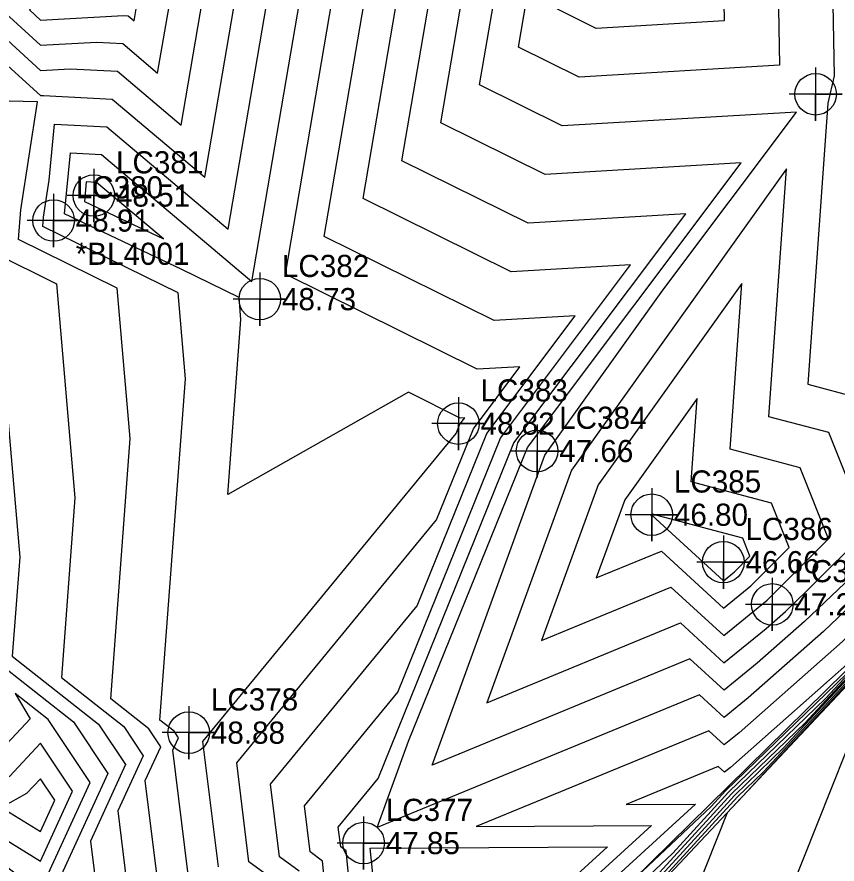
# Model space of a CAD drawing. Extents: x 2188792 to 2191981, y 386090 to 389710.
# Drawn here: x 2190577.5 to 2190670, y 388423.9 to 388519.5 of the extents above; entities that cross this region are included whole.
import ezdxf

# ---------------------------------------------------------------- set-up
doc = ezdxf.new("R2010")
doc.units = 0
for name, color, linetype in [('DTM Contours Major', 7, 'Continuous'), ('DTM Contours Minor', 7, 'Continuous'), ('Exist DTM Breakline', 7, 'Continuous'), ('Exist DTM Breakline Underwater', 7, 'Continuous'), ('Exist DTM QL2 LIDAR Elevation Point', 7, 'Continuous'), ('Exist DTM Regular Point Underwater CELL', 7, 'Continuous'), ('Exist DTM Regular Point Underwater Cogo Comment', 7, 'Continuous'), ('Exist DTM Regular Point Underwater Cogo Elevation', 7, 'Continuous'), ('Exist DTM Regular Point Underwater Cogo Number', 7, 'Continuous')]:
    doc.layers.add(name, color=color, linetype=linetype)

msp = doc.modelspace()

# ---------------------------------------------------------------- linework, layer by layer
at = {"layer": 'DTM Contours Major'}
for points in [[(2190615.612, 388415.825), (2190614.644, 388425.349), (2190614.038, 388425.793), (2190613.761, 388428.027), (2190618.274, 388433.516), (2190633.583, 388471.376), (2190652.98, 388497.223), (2190635.199, 388496.169), (2190620.948, 388503.231), (2190624.648, 388524.947)], [(2190681.805, 388524.783), (2190676.852, 388503.933), (2190675.537, 388485.332), (2190678.813, 388484.461), (2190686.792, 388464.456), (2190683.94, 388461.61), (2190670.667, 388448.971), (2190659.018, 388438.677), (2190657.325, 388437.298), (2190655.579, 388438.897), (2190629.322, 388428.078), (2190649.117, 388428.193), (2190632.97, 388413.45)], [(2190753.173, 388524.611), (2190744.564, 388514.235), (2190743.493, 388513.013), (2190730.276, 388499.234), (2190726.347, 388494.639), (2190709.9, 388477.28), (2190702.537, 388471.15), (2190696.934, 388466.563), (2190685.466, 388457.044), (2190673.765, 388447.445), (2190664.06, 388437), (2190658.474, 388431.603), (2190642.824, 388414.506)], [(2190596.784, 388422.964), (2190595.08, 388436.686), (2190595.725, 388438.093), (2190595.231, 388438.835), (2190593.644, 388440.084), (2190596.537, 388478.603), (2190595.698, 388488.305), (2190580.426, 388495.816), (2190580.516, 388496.845), (2190581.15, 388501.042), (2190581.751, 388507.359), (2190587.655, 388507.051), (2190601.347, 388495.49), (2190605.932, 388522.397)], [(2190660.317, 388455.243), (2190664.647, 388459.563), (2190662.642, 388464.59), (2190653.588, 388466.997), (2190654.254, 388476.411), (2190646.082, 388464.973), (2190642.87, 388456.135), (2190650.222, 388459.165), (2190657.243, 388452.739), (2190660.317, 388455.243)], [(2190581.04, 388440.16), (2190577.308, 388443.096), (2190579.004, 388440.241), (2190574.725, 388435.678), (2190570.162, 388433.153), (2190567.156, 388433.246), (2190567.704, 388430.24), (2190570.162, 388428.293), (2190578.57, 388421.833), (2190580.163, 388420.853), (2190585.761, 388433.065), (2190581.04, 388440.16)]]:
    msp.add_lwpolyline(points, dxfattribs=at)
at = {"layer": 'DTM Contours Minor'}
for points in [[(2190615.207, 388553.766), (2190615.343, 388557.133), (2190618.606, 388560.345), (2190625.172, 388553.595), (2190628.206, 388556.741), (2190649.267, 388558.09), (2190655.337, 388542.278), (2190663.208, 388533.188), (2190663.568, 388513.994), (2190640.947, 388512.653), (2190634.101, 388516.045), (2190635.878, 388526.477), (2190637.481, 388530.246), (2190619.225, 388544.547), (2190621.788, 388547.629), (2190615.207, 388553.766)], [(2190615.687, 388554.1), (2190615.799, 388556.858), (2190618.471, 388559.49), (2190625.604, 388552.157), (2190628.033, 388554.676), (2190644.899, 388555.756), (2190652.064, 388537.091), (2190657.097, 388531.278), (2190657.327, 388519.005), (2190642.862, 388518.147), (2190638.485, 388520.317), (2190639.621, 388526.987), (2190640.646, 388529.397), (2190620.842, 388544.911), (2190622.894, 388547.38), (2190615.687, 388554.1)], [(2190576.475, 388513.935), (2190580.163, 388510.57), (2190580.502, 388510.588), (2190588.25, 388510.184), (2190598.692, 388501.367), (2190602.189, 388521.887), (2190608.993, 388537.884), (2190604.674, 388541.267), (2190611.831, 388549.876), (2190610.888, 388550.755)], [(2190675.429, 388537.007), (2190675.77, 388518.801), (2190672.926, 388506.827), (2190671.147, 388481.665), (2190675.579, 388480.487), (2190682.363, 388463.477), (2190678.198, 388459.321), (2190668.519, 388450.104), (2190660.025, 388442.598), (2190657.309, 388440.386), (2190654.507, 388442.95), (2190618.17, 388427.977), (2190621.705, 388437.705), (2190635.106, 388470.845), (2190659.217, 388502.974), (2190637.115, 388501.664), (2190625.332, 388507.503), (2190628.392, 388525.457)], [(2190693.873, 388536.747), (2190684.704, 388498.145), (2190684.317, 388492.666), (2190685.281, 388492.409), (2190695.651, 388466.413), (2190695.425, 388466.187), (2190692.519, 388463.421), (2190673.264, 388447.624), (2190671.107, 388445.302), (2190657.468, 388432.125), (2190655.857, 388430.365), (2190646.78, 388421.798)], [(2190669.319, 388535.097), (2190669.736, 388512.819), (2190669, 388509.721), (2190666.758, 388477.998), (2190672.345, 388476.512), (2190677.934, 388462.499), (2190672.456, 388457.032), (2190666.371, 388451.238), (2190661.031, 388446.519), (2190657.292, 388443.474), (2190653.436, 388447.004), (2190624.345, 388435.017), (2190637.056, 388469.987), (2190650.379, 388488.637), (2190665.453, 388508.725), (2190639.031, 388507.158), (2190629.717, 388511.774), (2190632.135, 388525.967)], [(2190590.959, 388520.357), (2190595.182, 388530.285), (2190590.164, 388523.071), (2190584.425, 388524.512), (2190580.163, 388522.104), (2190578.911, 388520.249), (2190580.163, 388519.106), (2190589.524, 388519.61), (2190590.037, 388519.583), (2190590.728, 388519), (2190590.959, 388520.357)], [(2190687.839, 388530.765), (2190680.778, 388501.039), (2190679.927, 388488.999), (2190682.047, 388488.435), (2190691.221, 388465.434), (2190689.682, 388463.899), (2190672.815, 388447.837), (2190658.012, 388434.756), (2190657.342, 388434.21), (2190656.65, 388434.843), (2190646.251, 388430.558), (2190654.091, 388430.603), (2190634.238, 388412.477)], [(2190755.524, 388526.127), (2190747.633, 388516.616), (2190744.915, 388513.644), (2190731.333, 388499.469), (2190730.805, 388498.81), (2190729.15, 388496.746), (2190710.017, 388477.116), (2190709.864, 388476.91), (2190708.198, 388475.753), (2190699.248, 388468.3), (2190697.119, 388466.556), (2190681.595, 388453.672), (2190673.932, 388447.385), (2190661.711, 388434.233), (2190658.809, 388431.429), (2190639.209, 388410.018)], [(2190612.896, 388415.397), (2190612.002, 388424.191), (2190610.587, 388425.227), (2190609.94, 388430.439), (2190620.471, 388443.247), (2190632.06, 388471.907), (2190646.743, 388491.473), (2190633.284, 388490.675), (2190616.564, 388498.96), (2190620.905, 388524.437)], [(2190661.909, 388413.553), (2190666.214, 388424.362), (2190674.303, 388444.668), (2190674.602, 388447.049), (2190696.007, 388459.925), (2190700.309, 388465.105), (2190708.972, 388471.122), (2190712.317, 388475.66), (2190722.828, 388486.443), (2190732.11, 388498.02), (2190735.072, 388501.714), (2190745.343, 388512.433), (2190756.2, 388524.306)], [(2190606.718, 388421.876), (2190603.685, 388424.096), (2190602.299, 388435.264), (2190624.866, 388462.709), (2190629.014, 388472.968), (2190634.27, 388479.971), (2190629.452, 388479.686), (2190607.796, 388490.418), (2190613.419, 388523.417)], [(2190609.36, 388423.033), (2190607.136, 388424.662), (2190606.119, 388432.852), (2190622.669, 388452.978), (2190630.537, 388472.437), (2190640.507, 388485.722), (2190631.368, 388485.18), (2190612.18, 388494.689), (2190617.162, 388523.927)], [(2190600.234, 388423.53), (2190598.478, 388437.676), (2190627.063, 388472.44), (2190627.491, 388473.498), (2190628.033, 388474.221), (2190627.536, 388474.191), (2190621.671, 388477.098), (2190601.293, 388465.548), (2190602.778, 388485.313), (2190602.564, 388487.783), (2190596.094, 388490.965), (2190582.89, 388497.252), (2190583.541, 388504.101), (2190587.059, 388503.917), (2190604.002, 388489.612), (2190609.675, 388522.907)], [(2190750.823, 388523.095), (2190743.939, 388514.8), (2190739.641, 388509.895), (2190729.842, 388499.679), (2190718.971, 388486.968), (2190709.891, 388477.385), (2190705.827, 388474), (2190696.75, 388466.57), (2190689.337, 388460.417), (2190673.598, 388447.505), (2190666.409, 388439.768), (2190658.138, 388431.777), (2190647.168, 388419.793)], [(2190748.472, 388521.58), (2190743.314, 388515.364), (2190735.788, 388506.777), (2190729.408, 388500.125), (2190711.596, 388479.297), (2190709.883, 388477.489), (2190709.116, 388476.851), (2190696.566, 388466.576), (2190693.208, 388463.789), (2190673.431, 388447.564), (2190668.758, 388442.535), (2190657.803, 388431.951), (2190651.513, 388425.079), (2190636.429, 388410.843)], [(2190572.676, 388520.249), (2190580.163, 388513.415), (2190583.51, 388513.595), (2190588.846, 388513.317), (2190596.038, 388507.245), (2190598.445, 388521.377)], [(2190575.793, 388520.249), (2190580.163, 388516.261), (2190586.517, 388516.603), (2190589.441, 388516.45), (2190593.383, 388513.122), (2190594.702, 388520.867)], [(2190650.447, 388411.504), (2190657.675, 388429.651), (2190659.144, 388431.256), (2190659.362, 388431.466), (2190674.099, 388447.326), (2190677.723, 388450.299), (2190690.307, 388460.743), (2190696.89, 388464.703), (2190698.09, 388466.149), (2190709.418, 388474.016), (2190711.167, 388476.388), (2190725.989, 388491.595), (2190731.457, 388498.415), (2190733.202, 388500.591), (2190745.129, 388513.038), (2190751.917, 388520.461)], [(2190593.333, 388422.399), (2190591.983, 388433.271), (2190593.732, 388437.087), (2190592.393, 388439.1), (2190588.088, 388442.487), (2190590.297, 388471.893), (2190588.831, 388488.827), (2190577.666, 388494.319), (2190577.961, 388497.684), (2190579.806, 388509.891), (2190570.162, 388510.096)], [(2190657.276, 388446.562), (2190662.037, 388450.44), (2190664.223, 388452.372), (2190666.713, 388454.744), (2190673.505, 388461.52), (2190669.11, 388472.538), (2190662.368, 388474.331), (2190664.345, 388502.303), (2190640.065, 388468.316), (2190630.52, 388442.056), (2190652.365, 388451.057), (2190657.276, 388446.562)], [(2190594.024, 388494.401), (2190586.464, 388500.784), (2190585.331, 388500.843), (2190585.122, 388498.639), (2190594.024, 388494.401)], [(2190574.906, 388492.821), (2190581.965, 388489.349), (2190584.056, 388465.183), (2190582.532, 388444.891), (2190589.555, 388439.365), (2190591.74, 388436.082), (2190588.886, 388429.857), (2190589.882, 388421.833)], [(2190575.099, 388489.871), (2190577.816, 388458.472), (2190576.976, 388447.294), (2190586.716, 388439.63), (2190589.747, 388435.076), (2190585.789, 388426.442), (2190586.431, 388421.267), (2190593.507, 388416.086), (2190593.881, 388412.4), (2190587.33, 388388.733), (2190584.456, 388379.409), (2190574.424, 388369.241)], [(2190662.166, 388453.647), (2190669.076, 388460.541), (2190665.876, 388468.564), (2190657.978, 388470.664), (2190659.3, 388489.357), (2190643.073, 388466.644), (2190636.695, 388449.096), (2190651.293, 388455.111), (2190657.259, 388449.651), (2190662.166, 388453.647)], [(2190658.469, 388456.839), (2190660.218, 388458.584), (2190659.408, 388460.615), (2190649.199, 388463.33), (2190649.208, 388463.465), (2190649.091, 388463.301), (2190649.045, 388463.175), (2190649.151, 388463.218), (2190657.226, 388455.827), (2190658.469, 388456.839)], [(2190571.42, 388449.698), (2190583.878, 388439.895), (2190587.754, 388434.071), (2190582.691, 388423.027), (2190582.98, 388420.701), (2190590.865, 388414.928), (2190591.165, 388411.972), (2190585.91, 388392.991), (2190582.308, 388381.303), (2190569.733, 388368.558)], [(2190583.769, 388432.06), (2190580.163, 388437.478), (2190576.66, 388433.743), (2190570.333, 388430.24), (2190580.163, 388424.194), (2190583.769, 388432.06)], [(2190581.776, 388431.054), (2190580.163, 388433.478), (2190578.596, 388431.807), (2190575.765, 388430.24), (2190580.163, 388427.536), (2190581.776, 388431.054)], [(2190617.376, 388425.626), (2190644.143, 388425.782), (2190631.702, 388414.423), (2190613.999, 388396.157), (2190613.672, 388399.432), (2190618.328, 388416.253), (2190617.376, 388425.626)]]:
    msp.add_lwpolyline(points, dxfattribs=at)
at = {"layer": 'Exist DTM Breakline'}
msp.add_lwpolyline([(2190638.618, 388409.389), (2190674.249, 388447.272), (2190709.907, 388477.186), (2190744.772, 388514.048)], dxfattribs=at)
at = {"layer": 'Exist DTM Breakline Underwater'}
msp.add_lwpolyline([(2190635.952, 388411.161), (2190673.121, 388447.675), (2190709.881, 388477.513), (2190741.446, 388517.05), (2190777.128, 388553.237)], dxfattribs=at)
at = {"layer": 'Exist DTM QL2 LIDAR Elevation Point'}
for p, q in [((2190580.163, 388510.248), (2190580.163, 388510.248)), ((2190580.163, 388440.241), (2190580.163, 388440.241)), ((2190580.163, 388430.24), (2190580.163, 388430.24))]:
    msp.add_line(p, q, dxfattribs=at)
at = {"layer": 'Exist DTM Regular Point Underwater CELL'}
for points in [[(2190667.63, 388513.731), (2190667.63, 388507.731), (2190667.63, 388510.731), (2190670.63, 388510.731), (2190664.63, 388510.731)], [(2190586.181, 388502.298), (2190586.181, 388496.298), (2190586.181, 388499.298), (2190589.181, 388499.298), (2190583.181, 388499.298)], [(2190581.64, 388499.475), (2190581.64, 388493.475), (2190581.64, 388496.475), (2190584.64, 388496.475), (2190578.64, 388496.475)], [(2190604.909, 388490.605), (2190604.909, 388484.605), (2190604.909, 388487.605), (2190607.909, 388487.605), (2190601.909, 388487.605)], [(2190627.316, 388476.56), (2190627.316, 388470.56), (2190627.316, 388473.56), (2190630.316, 388473.56), (2190624.316, 388473.56)], [(2190636.192, 388473.467), (2190636.192, 388467.467), (2190636.192, 388470.467), (2190639.192, 388470.467), (2190633.192, 388470.467)], [(2190649.135, 388466.277), (2190649.135, 388460.277), (2190649.135, 388463.277), (2190652.135, 388463.277), (2190646.135, 388463.277)], [(2190657.215, 388460.921), (2190657.215, 388454.921), (2190657.215, 388457.921), (2190660.215, 388457.921), (2190654.215, 388457.921)], [(2190662.734, 388456.158), (2190662.734, 388450.158), (2190662.734, 388453.158), (2190665.734, 388453.158), (2190659.734, 388453.158)], [(2190596.889, 388441.68), (2190596.889, 388435.68), (2190596.889, 388438.68), (2190599.889, 388438.68), (2190593.889, 388438.68)], [(2190616.626, 388429.218), (2190616.626, 388423.218), (2190616.626, 388426.218), (2190619.626, 388426.218), (2190613.626, 388426.218)]]:
    msp.add_lwpolyline(points, dxfattribs=at)
for centre in [(2190667.63, 388510.731), (2190586.181, 388499.298), (2190581.64, 388496.475), (2190604.909, 388487.605), (2190627.316, 388473.56), (2190636.192, 388470.467), (2190649.135, 388463.277), (2190657.215, 388457.921), (2190662.734, 388453.158), (2190596.889, 388438.68), (2190616.626, 388426.218)]:
    msp.add_circle(centre, 2.344, dxfattribs=at)

# ---------------------------------------------------------------- texts
at = {"layer": 'Exist DTM Regular Point Underwater Cogo Comment'}
msp.add_text('*BL4001', height=2.5, dxfattribs=at).set_placement((2190584.14, 388491.475))
at = {"layer": 'Exist DTM Regular Point Underwater Cogo Elevation'}
for s, p in [('48.51', (2190588.681, 388498.048)), ('48.91', (2190584.14, 388495.225)), ('48.73', (2190607.409, 388486.355)), ('48.82', (2190629.816, 388472.31)), ('47.66', (2190638.692, 388469.217)), ('46.80', (2190651.635, 388462.027)), ('46.66', (2190659.715, 388456.671)), ('47.26', (2190665.234, 388451.908)), ('48.88', (2190599.389, 388437.43)), ('47.85', (2190619.126, 388424.968))]:
    msp.add_text(s, height=2.5, dxfattribs=at).set_placement(p)
at = {"layer": 'Exist DTM Regular Point Underwater Cogo Number'}
for s, p in [('LC381', (2190588.681, 388501.798)), ('LC380', (2190584.14, 388498.975)), ('LC382', (2190607.409, 388490.105)), ('LC383', (2190629.816, 388476.06)), ('LC384', (2190638.692, 388472.967)), ('LC385', (2190651.635, 388465.777)), ('LC386', (2190659.715, 388460.421)), ('LC387', (2190665.234, 388455.658)), ('LC378', (2190599.389, 388441.18)), ('LC377', (2190619.126, 388428.718))]:
    msp.add_text(s, height=2.5, dxfattribs=at).set_placement(p)

doc.saveas('drawing.dxf')
